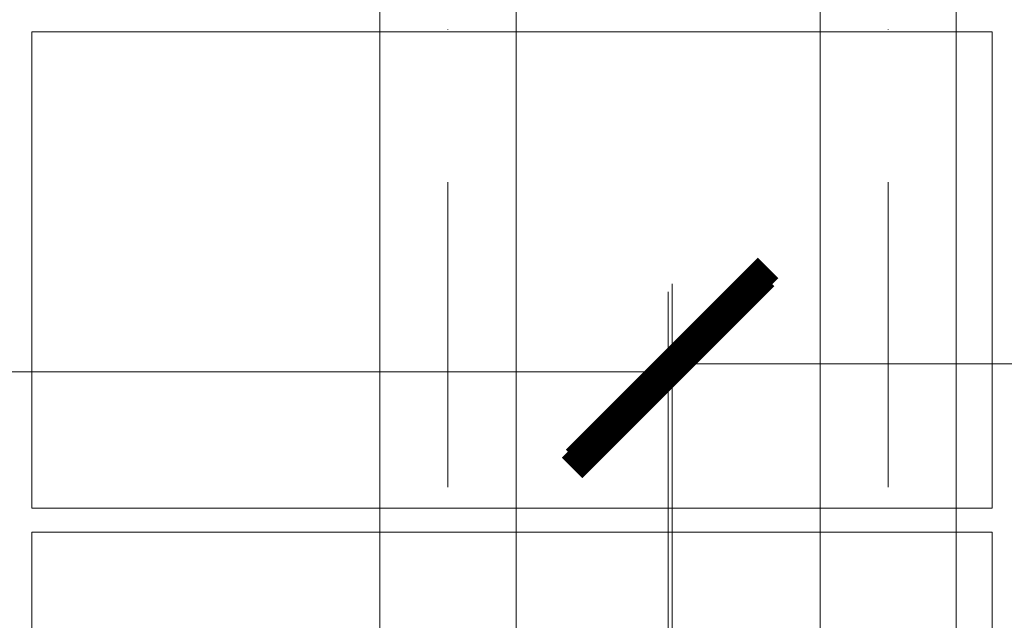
# Model space of a CAD drawing. Header units: millimetres. Extents: x -1695604 to 5289369, y -1488057 to 2187451.
# Tile 559 of 656: x 377465 to 378695, y 150680 to 151430. Entities that reach past the tile are written whole.
import ezdxf
from ezdxf import colors
from ezdxf.entities.mleader import LeaderData, LeaderLine
from ezdxf.math import Vec2, Vec3

# ---------------------------------------------------------------- set-up
doc = ezdxf.new("R2010")
doc.units = ezdxf.units.MM
doc.linetypes.add('CENTERX2', pattern=[101.6, 63.5, -12.7, 12.7, -12.7])
doc.linetypes.add('DASHDOT', pattern=[25.4, 12.7, -6.35, 0, -6.35])
doc.layers.get('Defpoints').update_dxf_attribs({"color": 8})
for name, color, linetype, lineweight in [('A99_FVE', 30, 'Continuous', 5), ('A99_N_koty-200', 5, 'Continuous', 5), ('A99_N_koty-200 @ 200', 5, 'Continuous', 5), ('A99_N_txt-popis-50 @ 200', 240, 'Continuous', 9), ('A99_S_osy', 1, 'CENTERX2', 5)]:
    doc.layers.add(name, color=color, linetype=linetype, lineweight=lineweight)
doc.styles.add('A99_kota', font='isocpeur.ttf', dxfattribs={"height": 2})
doc.styles.add('A99_popis', font='isocpeur.ttf')
doc.dimstyles.new('A99_kota_200 new', dxfattribs={"dimscale": 200, "dimtxt": 2, "dimasz": 1.2, "dimexe": 0.5, "dimexo": 1.5, "dimgap": 0.3, "dimtad": 1, "dimdec": 0, "dimzin": 3, "dimdsep": 46, "dimtxsty": 'A99_kota', "dimblk": 'ARCHTICK', "dimcen": 2.5, "dimazin": 2, "dimtfac": 0.75, "dimtdec": 0, "dimtmove": 2, "dimatfit": 0, "dimfxl": 0, "dimtolj": 1, "dimtzin": 0, "dimlwd": 5, "dimlwe": 5, "dimarcsym": 0})

# ---------------------------------------------------------------- blocks, each defined once
blk = doc.blocks.new('_ArchTick')
at = {"color": 0, "linetype": 'ByBlock', "const_width": 0.15}
blk.add_lwpolyline([(-0.5, -0.5), (0.5, 0.5)], dxfattribs=at)
blk = doc.blocks.new('*D4781')
at = {"layer": 'A99_N_koty-200', "color": 0, "linetype": 'Continuous', "lineweight": 5, "ltscale": 10, "transparency": 16777216}
for p, q in [((330000, 150190), (330000, 151090)), ((378275, 150190), (378275, 151090)), ((330000, 150990), (378275, 150990))]:
    blk.add_line(p, q, dxfattribs=at)
at = {"layer": 'Defpoints', "color": 0, "linetype": 'Continuous', "lineweight": 18, "ltscale": 10, "transparency": 16777216}
for p in [(378275, 150990), (330000, 148920), (378275, 148920)]:
    blk.add_point(p, dxfattribs=at)
at = {"layer": 'A99_N_koty-200', "color": 0, "linetype": 'Continuous', "lineweight": 5, "ltscale": 10, "transparency": 16777216, "xscale": 240, "yscale": 240, "zscale": 240, "rotation": 180}
blk.add_blockref('_ArchTick', (330000, 150990), dxfattribs=at)
at = {"layer": 'A99_N_koty-200', "color": 0, "linetype": 'Continuous', "lineweight": 5, "ltscale": 10, "transparency": 16777216, "xscale": 240, "yscale": 240, "zscale": 240}
blk.add_blockref('_ArchTick', (378275, 150990), dxfattribs=at)
at = {"layer": 'A99_N_koty-200', "color": 0, "linetype": 'Continuous', "ltscale": 10, "transparency": 16777216, "insert": (354778.8, 151330), "char_height": 400, "attachment_point": 5, "style": 'A99_kota'}
blk.add_mtext('\\A1;48275', dxfattribs=at)
blk = doc.blocks.new('*D4789')
at = {"layer": 'A99_N_koty-200', "color": 0, "linetype": 'Continuous', "lineweight": 5, "ltscale": 10, "transparency": 16777216}
for p, q in [((378280, 150200), (378280, 151100)), ((415495, 150200), (415495, 151100)), ((378280, 151000), (415495, 151000))]:
    blk.add_line(p, q, dxfattribs=at)
at = {"layer": 'Defpoints', "color": 0, "linetype": 'Continuous', "lineweight": 18, "ltscale": 10, "transparency": 16777216}
for p in [(415495, 151000), (378280, 148920), (415495, 148920)]:
    blk.add_point(p, dxfattribs=at)
at = {"layer": 'A99_N_koty-200', "color": 0, "linetype": 'Continuous', "lineweight": 5, "ltscale": 10, "transparency": 16777216, "xscale": 240, "yscale": 240, "zscale": 240, "rotation": 180}
blk.add_blockref('_ArchTick', (378280, 151000), dxfattribs=at)
at = {"layer": 'A99_N_koty-200', "color": 0, "linetype": 'Continuous', "lineweight": 5, "ltscale": 10, "transparency": 16777216, "xscale": 240, "yscale": 240, "zscale": 240}
blk.add_blockref('_ArchTick', (415495, 151000), dxfattribs=at)
at = {"layer": 'A99_N_koty-200', "color": 0, "linetype": 'Continuous', "ltscale": 10, "transparency": 16777216, "insert": (396887.5, 151260), "char_height": 400, "attachment_point": 5, "style": 'A99_kota'}
blk.add_mtext('\\A1;37215', dxfattribs=at)
blk = doc.blocks.new('*U6018')
at = {"layer": 'A99_N_koty-200 @ 200', "linetype": 'Continuous', "ltscale": 10}
dim = blk.add_linear_dim(base=(378275, 150990), p1=(330000, 148920), p2=(378275, 148920), dimstyle='A99_kota_200 new', override={"dimscale": 200, "dimtix": 1, "dimtofl": 1, "dimtmove": 2, "dimatfit": 3}, dxfattribs=at)
dim.commit()
dim.dimension.update_dxf_attribs({"geometry": '*D4781', "text_midpoint": (354778.8, 151330), "dimtype": 128})
blk = doc.blocks.new('*U6019')
at = {"layer": 'A99_N_koty-200 @ 200', "linetype": 'Continuous', "ltscale": 10}
dim = blk.add_linear_dim(base=(415495, 151000), p1=(378280, 148920), p2=(415495, 148920), dimstyle='A99_kota_200 new', override={"dimscale": 200, "dimtix": 1, "dimtofl": 1, "dimtmove": 2, "dimatfit": 3}, dxfattribs=at)
dim.commit()
dim.dimension.update_dxf_attribs({"geometry": '*D4789', "text_midpoint": (396887.5, 151260)})

msp = doc.modelspace()

# ---------------------------------------------------------------- linework, layer by layer
at = {"layer": 'A99_FVE', "linetype": 'Continuous', "lineweight": 15, "ltscale": 2}
for points in [[(377915, 155305), (378085, 155305), (378085, 149540), (377915, 149540)], [(378465, 155305), (378635, 155305), (378635, 149540), (378465, 149540)]]:
    msp.add_lwpolyline(points, close=True, dxfattribs=at)
at = {"layer": 'A99_FVE', "lineweight": 5, "ltscale": 2}
for points in [[(378680, 150820), (378680, 151415), (377480, 151415), (377480, 150820)], [(378680, 150195), (378680, 150790), (377480, 150790), (377480, 150195)]]:
    msp.add_lwpolyline(points, close=True, dxfattribs=at)
at = {"layer": 'A99_S_osy', "linetype": 'DASHDOT', "lineweight": 5, "ltscale": 30}
for points in [[(378000, 250300), (378000, 146890)], [(378550, 250300), (378550, 146890)]]:
    msp.add_lwpolyline(points, dxfattribs=at)

# ---------------------------------------------------------------- block references
at = {"layer": 'A99_N_koty-200', "color": 3, "linetype": 'Continuous', "lineweight": 18}
for name in ['*U6018', '*U6019']:
    msp.add_blockref(name, (0, 0), dxfattribs=at)

# ---------------------------------------------------------------- leaders
at = {"layer": 'A99_N_txt-popis-50 @ 200', "lineweight": 9}
ml = msp.add_multileader_mtext('Standard', dxfattribs=at)
ml.set_content('\\A1;{\\fISOCPEUR|b1|i0|c238|p34;\\C256;ocelový nosník}', color=1, style='A99_popis')
ml.set_leader_properties(color=256, linetype='ByLayer', lineweight=-1)
ml.build(insert=Vec2(0, 0))
ml.multileader.update_dxf_attribs({"dogleg_length": 200, "arrow_head_size": 300, "scale": 200})
ctx = ml.context
ctx.base_point, ctx.scale, ctx.char_height, ctx.arrow_head_size, ctx.landing_gap_size, ctx.plane_origin = Vec3(21517.5, 152275), 200, 400, 300, 1000, Vec3(20965, 145696.7)
notes = []
notes.append((ctx, [(0, (1, 1, 0), (20717.5, 152275), (1, 0), 800, [(0, [(20720, 150347.5)], 0, [])])]))
ctx.mtext.insert, ctx.mtext.width, ctx.mtext.defined_height, ctx.mtext.flow_direction = Vec3(22517.5, 152533.2), 3664.376, 670, 5
for ctx, leaders in notes:
    for number, flags, end, landing, length, lines in leaders:
        leader = LeaderData()
        leader.index, (leader.has_last_leader_line, leader.has_dogleg_vector, leader.attachment_direction) = number, flags
        leader.last_leader_point, leader.dogleg_vector, leader.dogleg_length = Vec3(end), Vec3(landing), length
        for number, points, colour, breaks in lines:
            line = LeaderLine()
            line.index, line.vertices, line.color, line.breaks = number, Vec3.list(points), colors.encode_raw_color(colour), breaks
            leader.lines.append(line)
        ctx.leaders.append(leader)

doc.saveas('drawing.dxf')
